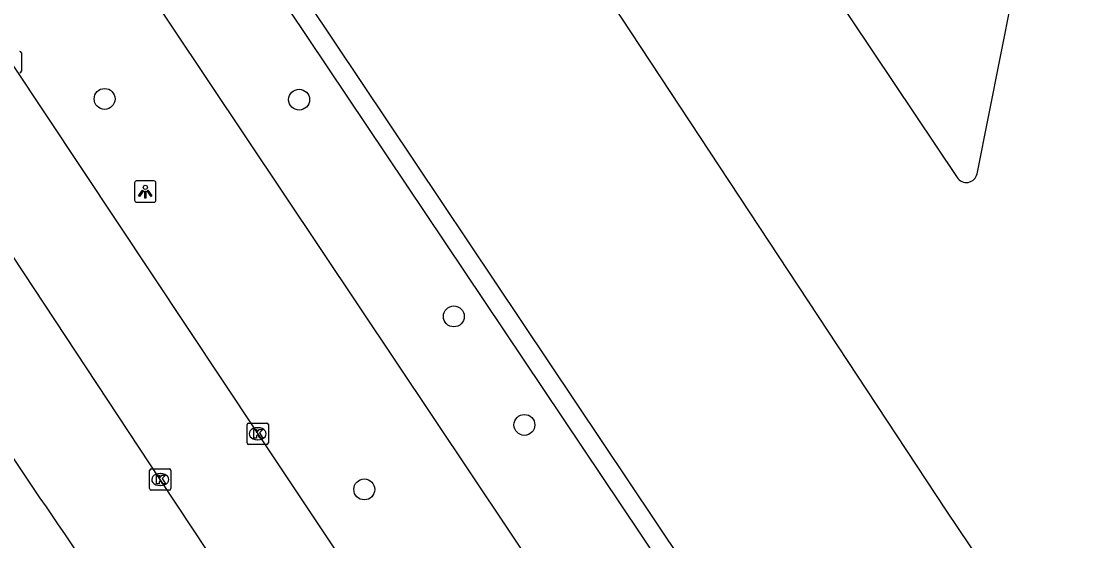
# Model space of a CAD drawing. Extents: x 158797 to 159887, y 384318 to 385255.
# Drawn here: x 159294 to 159344.1, y 384617.3 to 384641.7 of the extents above; entities that cross this region are included whole.
import ezdxf

# ---------------------------------------------------------------- set-up
doc = ezdxf.new("R2010")
doc.units = 0
for name, color, linetype in [('IMGEO_Berm_groen', 7, 'Continuous'), ('IMGEO_Boom', 7, 'Continuous'), ('IMGEO_Fietspad_gesloten', 7, 'Continuous'), ('IMGEO_Hek', 7, 'Continuous'), ('IMGEO_Kolk', 7, 'Continuous'), ('IMGEO_Lichtpunt', 7, 'Continuous'), ('IMGEO_Parkeervlak_open', 7, 'Continuous'), ('IMGEO_Rijbaan_lokaal_gesloten', 7, 'Continuous')]:
    doc.layers.add(name, color=color, linetype=linetype)

msp = doc.modelspace()

# ---------------------------------------------------------------- linework, layer by layer
at = {"layer": 'IMGEO_Berm_groen'}
msp.add_lwpolyline([(159343.091, 384578.482), (159297.497, 384646.725), (159292.522, 384654.756), (159285.647, 384666.91), (159278.91, 384680.193), (159274.429, 384690.144), (159274.24, 384690.602), (159261.949, 384720.397), (159249.737, 384750), (159238.159, 384778.066)], dxfattribs=at)
at = {"layer": 'IMGEO_Boom'}
for centre in [(159297.883, 384638.028), (159306.987, 384637.992), (159314.229, 384627.841), (159317.533, 384622.758), (159310.038, 384619.738)]:
    msp.add_circle(centre, 0.489, dxfattribs=at)
at = {"layer": 'IMGEO_Fietspad_gesloten'}
for points in [[(159293.488, 384639.753), (159305.049, 384622.346), (159315.096, 384607.254), (159316.943, 384604.588)], [(159306.439, 384611.2), (159300.489, 384620.2), (159289.161, 384637.36)]]:
    msp.add_lwpolyline(points, dxfattribs=at)
at = {"layer": 'IMGEO_Hek'}
msp.add_lwpolyline([(159274.5, 384690.739), (159278.929, 384692.559), (159288.519, 384672.14), (159291.739, 384666.179), (159295.6, 384658.09), (159296.39, 384657.309), (159363.352, 384557.381)], dxfattribs=at)
at = {"layer": 'IMGEO_Kolk'}
for p, q in [((159293.988, 384640.179), (159293.988, 384639.327)), ((159304.623, 384622.846), (159305.475, 384622.846)), ((159304.548, 384621.92), (159304.548, 384622.772)), ((159305.036, 384622.626), (159305.061, 384622.626)), ((159305.549, 384622.772), (159305.549, 384621.92)), ((159305.475, 384621.846), (159304.623, 384621.846)), ((159305.059, 384622.066), (159305.034, 384622.066)), ((159299.988, 384619.774), (159299.988, 384620.626)), ((159300.063, 384620.7), (159300.915, 384620.7)), ((159300.476, 384620.48), (159300.501, 384620.48)), ((159300.989, 384620.626), (159300.989, 384619.774)), ((159300.499, 384619.92), (159300.474, 384619.92)), ((159300.915, 384619.7), (159300.063, 384619.7))]:
    msp.add_line(p, q, dxfattribs=at)
for points in [[(159293.988, 384640.179), (159293.988, 384639.327)], [(159304.623, 384622.846), (159305.475, 384622.846)], [(159304.548, 384621.92), (159304.548, 384622.772)], [(159304.869, 384622.546), (159304.992, 384622.546), (159304.992, 384622.395), (159305.122, 384622.546), (159305.286, 384622.546), (159305.14, 384622.395), (159305.293, 384622.146), (159305.141, 384622.146), (159305.056, 384622.31), (159304.992, 384622.243), (159304.992, 384622.146), (159304.869, 384622.146), (159304.869, 384622.546)], [(159305.549, 384622.772), (159305.549, 384621.92)], [(159305.475, 384621.846), (159304.623, 384621.846)], [(159299.988, 384619.774), (159299.988, 384620.626)], [(159300.063, 384620.7), (159300.915, 384620.7)], [(159300.309, 384620.4), (159300.432, 384620.4), (159300.432, 384620.249), (159300.562, 384620.4), (159300.726, 384620.4), (159300.58, 384620.249), (159300.733, 384620), (159300.581, 384620), (159300.496, 384620.164), (159300.432, 384620.097), (159300.432, 384620), (159300.309, 384620), (159300.309, 384620.4)], [(159300.989, 384620.626), (159300.989, 384619.774)], [(159300.915, 384619.7), (159300.063, 384619.7)]]:
    msp.add_lwpolyline(points, dxfattribs=at)
for centre, start, end in [((159293.912, 384640.177), 1.552, 88.448), ((159293.912, 384640.177), 1.552, 88.448), ((159293.912, 384639.329), 271.552, 358.448), ((159293.912, 384639.329), 271.552, 358.448), ((159304.625, 384622.77), 91.552, 178.448), ((159304.625, 384622.77), 91.552, 178.448), ((159305.473, 384622.77), 1.552, 88.448), ((159305.473, 384622.77), 1.552, 88.448), ((159304.625, 384621.922), 181.552, 268.448), ((159304.625, 384621.922), 181.552, 268.448), ((159305.473, 384621.922), 271.552, 358.448), ((159305.473, 384621.922), 271.552, 358.448), ((159300.065, 384620.624), 91.552, 178.448), ((159300.065, 384620.624), 91.552, 178.448), ((159300.913, 384620.624), 1.552, 88.448), ((159300.913, 384620.624), 1.552, 88.448), ((159300.065, 384619.776), 181.552, 268.448), ((159300.065, 384619.776), 181.552, 268.448), ((159300.913, 384619.776), 271.552, 358.448), ((159300.913, 384619.776), 271.552, 358.448)]:
    msp.add_arc(centre, 0.0765, start, end, dxfattribs=at)
for centre, major_axis, ratio, start_param, end_param in [((159305.035, 384622.346), (-0.387, 0.002), 0.722429, 4.712389, 7.853982), ((159305.06, 384622.346), (-0.39, 0.002), 0.717154, 1.570796, 4.712389), ((159300.475, 384620.2), (-0.387, 0.002), 0.722429, 4.712389, 7.853982), ((159300.5, 384620.2), (-0.39, 0.002), 0.717154, 1.570796, 4.712389)]:
    msp.add_ellipse(centre, major_axis=major_axis, ratio=ratio, start_param=start_param, end_param=end_param, dxfattribs=at)
at = {"layer": 'IMGEO_Lichtpunt'}
for p, q in [((159299.289, 384634.09), (159299.289, 384633.283)), ((159299.289, 384634.09), (159299.289, 384633.283)), ((159300.191, 384634.185), (159299.383, 384634.185)), ((159300.191, 384634.185), (159299.383, 384634.185)), ((159300.285, 384633.283), (159300.285, 384634.09)), ((159300.285, 384633.283), (159300.285, 384634.09)), ((159299.383, 384633.189), (159300.191, 384633.189)), ((159299.383, 384633.189), (159300.191, 384633.189))]:
    msp.add_line(p, q, dxfattribs=at)
for points in [[(159299.663, 384633.754), (159299.702, 384633.726), (159299.514, 384633.464), (159299.476, 384633.491), (159299.663, 384633.754)], [(159299.765, 384633.706), (159299.812, 384633.706), (159299.812, 384633.384), (159299.765, 384633.384), (159299.765, 384633.706)], [(159299.875, 384633.726), (159299.913, 384633.753), (159300.1, 384633.491), (159300.061, 384633.463), (159299.875, 384633.726)]]:
    msp.add_lwpolyline(points, dxfattribs=at)
msp.add_circle((159299.788, 384633.888), 0.0994, dxfattribs=at)
for centre, start, end in [((159299.383, 384634.09), 90, 180), ((159299.383, 384634.09), 90, 180), ((159300.191, 384634.09), 0, 90), ((159300.191, 384634.09), 0, 90), ((159299.383, 384633.283), 180, 270), ((159299.383, 384633.283), 180, 270), ((159300.191, 384633.283), 270, 0), ((159300.191, 384633.283), 270, 360)]:
    msp.add_arc(centre, 0.0946, start, end, dxfattribs=at)
at = {"layer": 'IMGEO_Parkeervlak_open'}
msp.add_lwpolyline([(159311.27, 384657.413), (159308.755, 384655.741), (159307.806, 384657.199), (159305.956, 384656.085), (159302.57, 384661.155), (159302.122, 384660.871), (159297.356, 384657.569), (159327.44, 384612.577)], dxfattribs=at)
at = {"layer": 'IMGEO_Rijbaan_lokaal_gesloten'}
for points in [[(159311.832, 384674.807), (159311.915, 384673.194), (159322.922, 384656.565), (159337.783, 384634.349)], [(159387.897, 384543.458), (159368.137, 384572.858), (159355.537, 384591.604), (159337.281, 384618.767), (159311.46, 384657.947)], [(159338.72, 384634.515), (159341.448, 384648.274), (159346.548, 384647.313), (159368.894, 384643.043)]]:
    msp.add_lwpolyline(points, dxfattribs=at)
for centre, radius, start, end in [((159792.216, 384955.952), 600.562, 212.008607, 215.107296), ((159338.217, 384634.628), 0.516, 212.7023, 347.3904)]:
    msp.add_arc(centre, radius, start, end, dxfattribs=at)

doc.saveas('drawing.dxf')
